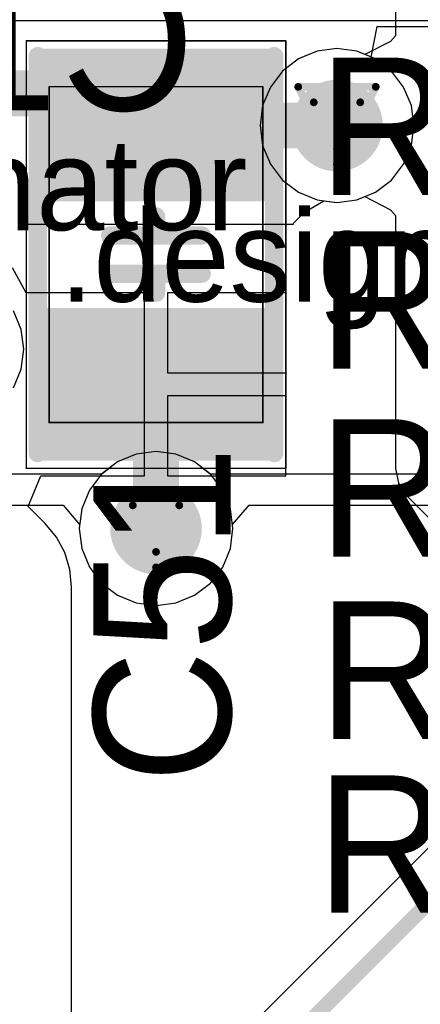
# Model space of a CAD drawing. Header units: millimetres. Extents: x 138 to 555, y 26 to 334.
# Tile 351 of 656: x 185.72 to 188.34, y 258.19 to 264.64. Entities that reach past the tile are written whole.
import ezdxf

# ---------------------------------------------------------------- set-up
doc = ezdxf.new("R2010")
doc.units = ezdxf.units.MM
for name, color, linetype in [('BottomLayer', 5, 'Continuous'), ('BottomOverlay', 54, 'Continuous'), ('DrillDrawing', 1, 'Continuous'), ('Mechanical20', 56, 'Continuous'), ('Mechanical27', 56, 'Continuous'), ('MidLayer1', 16, 'Continuous'), ('MidLayer2', 76, 'Continuous'), ('MidLayer3', 90, 'Continuous'), ('MidLayer4', 156, 'Continuous'), ('MultiLayer', 9, 'Continuous'), ('TopLayer', 1, 'Continuous'), ('TopOverlay', 2, 'Continuous'), ('TopPaste', 8, 'Continuous'), ('TopSolder', 216, 'Continuous'), ('ViaHoleLayer', 16, 'Continuous')]:
    doc.layers.add(name, color=color, linetype=linetype)

# ---------------------------------------------------------------- blocks, each defined once
blk = doc.blocks.new('C0805_898')
at = {"layer": 'Mechanical20', "const_width": 0.01}
for points in [[(-1.4, 0.85), (1.4, 0.85)], [(-1.4, 0.85), (-1.4, -0.85)], [(1.4, 0.85), (1.4, -0.85)], [(-1.4, -0.85), (1.4, -0.85)]]:
    blk.add_lwpolyline(points, dxfattribs=at)
at = {"layer": 'Mechanical20', "const_width": 0.005}
for points in [[(-1.4025, 0.85, 1), (-1.3975, 0.85, 1)], [(-1.4025, 0.85, 1), (-1.3975, 0.85, 1)], [(1.3975, 0.85, 1), (1.4025, 0.85, 1)], [(1.3975, 0.85, 1), (1.4025, 0.85, 1)], [(-1.4025, -0.85, 1), (-1.3975, -0.85, 1)], [(-1.4025, -0.85, 1), (-1.3975, -0.85, 1)], [(1.3975, -0.85, 1), (1.4025, -0.85, 1)], [(1.3975, -0.85, 1), (1.4025, -0.85, 1)]]:
    blk.add_lwpolyline(points, format="xyb", close=True, dxfattribs=at)
at = {"layer": 'Mechanical27', "const_width": 0.01}
for points in [[(-1.1, 0.7), (-1.1, -0.7)], [(-1.1, 0.7), (1.1, 0.7)], [(1.1, 0.7), (1.1, -0.7)], [(-1.1, -0.7), (1.1, -0.7)]]:
    blk.add_lwpolyline(points, dxfattribs=at)
at = {"layer": 'Mechanical27', "const_width": 0.005}
for points in [[(-1.1025, 0.7, 1), (-1.0975, 0.7, 1)], [(-1.1025, 0.7, 1), (-1.0975, 0.7, 1)], [(1.0975, 0.7, 1), (1.1025, 0.7, 1)], [(1.0975, 0.7, 1), (1.1025, 0.7, 1)], [(-1.1025, -0.7, 1), (-1.0975, -0.7, 1)], [(-1.1025, -0.7, 1), (-1.0975, -0.7, 1)], [(1.0975, -0.7, 1), (1.1025, -0.7, 1)], [(1.0975, -0.7, 1), (1.1025, -0.7, 1)]]:
    blk.add_lwpolyline(points, format="xyb", close=True, dxfattribs=at)
at = {"layer": 'TopLayer'}
for points in [[(-0.4, -0.7), (-0.4, 0.7), (-1.3, -0.7), (-1.3, 0.7)], [(1.3, -0.7), (1.3, 0.7), (0.4, -0.7), (0.4, 0.7)]]:
    blk.add_solid(points, dxfattribs=at)
at = {"layer": 'TopOverlay', "const_width": 0.12}
for points in [[(-1.3, 0.775), (1.3, 0.775)], [(-0.125, 0.3), (-0.125, -0.3)], [(0.125, 0.3), (0.125, -0.3)], [(-0.25, 0), (-0.15, 0)], [(0.15, 0), (0.25, 0)], [(-1.3, -0.775), (1.3, -0.775)]]:
    blk.add_lwpolyline(points, dxfattribs=at)
at = {"layer": 'TopOverlay', "const_width": 0.06}
for points in [[(-1.33, 0.775, 1), (-1.27, 0.775, 1)], [(1.27, 0.775, 1), (1.33, 0.775, 1)], [(-0.155, 0.3, 1), (-0.095, 0.3, 1)], [(0.095, 0.3, 1), (0.155, 0.3, 1)], [(-0.28, 0, 1), (-0.22, 0, 1)], [(-0.18, 0, 1), (-0.12, 0, 1)], [(0.12, 0, 1), (0.18, 0, 1)], [(0.22, 0, 1), (0.28, 0, 1)], [(-0.155, -0.3, 1), (-0.095, -0.3, 1)], [(0.095, -0.3, 1), (0.155, -0.3, 1)], [(-1.33, -0.775, 1), (-1.27, -0.775, 1)], [(1.27, -0.775, 1), (1.33, -0.775, 1)]]:
    blk.add_lwpolyline(points, format="xyb", close=True, dxfattribs=at)
at = {"layer": 'TopPaste'}
for points in [[(-0.4, -0.7), (-0.4, 0.7), (-1.3, -0.7), (-1.3, 0.7)], [(1.3, -0.7), (1.3, 0.7), (0.4, -0.7), (0.4, 0.7)]]:
    blk.add_solid(points, dxfattribs=at)
at = {"layer": 'TopSolder'}
for points in [[(-0.35, -0.75), (-0.35, 0.75), (-1.35, -0.75), (-1.35, 0.75)], [(1.35, -0.75), (1.35, 0.75), (0.35, -0.75), (0.35, 0.75)]]:
    blk.add_solid(points, dxfattribs=at)

msp = doc.modelspace()

# ---------------------------------------------------------------- linework, layer by layer
at = {"layer": 'BottomLayer'}
for p, q in [((188.18, 267.3045), (188.18, 264.5308)), ((188.18, 264.5308), (188.1478, 264.4933)), ((188.1478, 264.4933), (187.98, 264.4076)), ((187.667, 264.4292), (187.5454, 264.3788)), ((187.7975, 264.4464), (187.667, 264.4292)), ((187.928, 264.4292), (187.7975, 264.4464)), ((187.98, 264.4076), (187.928, 264.4292)), ((187.5454, 264.3788), (187.4409, 264.2987)), ((187.4409, 264.2987), (187.3608, 264.1942)), ((187.3608, 264.1942), (187.3104, 264.0726)), ((187.3104, 264.0726), (187.2932, 263.942)), ((187.2932, 263.942), (187.3104, 263.8115)), ((187.3104, 263.8115), (187.3608, 263.6899)), ((187.3608, 263.6899), (187.4409, 263.5854)), ((187.4409, 263.5854), (187.5454, 263.5053)), ((187.5454, 263.5053), (187.667, 263.4549)), ((187.667, 263.4549), (187.7975, 263.4377)), ((187.7975, 263.4377), (187.928, 263.4549)), ((187.928, 263.4549), (187.98, 263.4765)), ((187.98, 263.4765), (188.1478, 263.3908)), ((188.1478, 263.3908), (188.18, 263.3533)), ((188.18, 263.3533), (188.18, 261.6961)), ((188.18, 261.6961), (188.1995, 261.5986)), ((188.1995, 261.5986), (188.2547, 261.5159)), ((188.2547, 261.5159), (190.4689, 259.3016))]:
    msp.add_line(p, q, dxfattribs=at)
at = {"layer": 'BottomLayer', "const_width": 0.3}
for points in [[(187.6475, 263.942, 1), (187.9475, 263.942, 1)], [(186.4617, 261.3019, 1), (186.7617, 261.3019, 1)]]:
    msp.add_lwpolyline(points, format="xyb", close=True, dxfattribs=at)
at = {"layer": 'DrillDrawing', "const_width": 0.0508}
for points in [[(187.5435, 264.196), (188.0515, 264.196)], [(187.5435, 264.196), (187.7975, 263.688)], [(187.7975, 263.688), (188.0515, 264.196)], [(187.6451, 264.0944), (187.9499, 264.0944)], [(187.6451, 264.0944), (187.7975, 263.7896)], [(187.7975, 263.7896), (187.9499, 264.0944)], [(186.3577, 261.5559), (186.8657, 261.5559)], [(186.3577, 261.5559), (186.6117, 261.0479)], [(186.6117, 261.0479), (186.8657, 261.5559)], [(186.4593, 261.4543), (186.7641, 261.4543)], [(186.4593, 261.4543), (186.6117, 261.1495)], [(186.6117, 261.1495), (186.7641, 261.4543)]]:
    msp.add_lwpolyline(points, dxfattribs=at)
at = {"layer": 'DrillDrawing', "const_width": 0.0254}
for points in [[(187.5308, 264.196, 1), (187.5562, 264.196, 1)], [(187.5308, 264.196, 1), (187.5562, 264.196, 1)], [(188.0388, 264.196, 1), (188.0642, 264.196, 1)], [(188.0388, 264.196, 1), (188.0642, 264.196, 1)], [(187.6324, 264.0944, 1), (187.6578, 264.0944, 1)], [(187.6324, 264.0944, 1), (187.6578, 264.0944, 1)], [(187.9372, 264.0944, 1), (187.9626, 264.0944, 1)], [(187.9372, 264.0944, 1), (187.9626, 264.0944, 1)], [(187.7848, 263.7896, 1), (187.8102, 263.7896, 1)], [(187.7848, 263.7896, 1), (187.8102, 263.7896, 1)], [(187.7848, 263.688, 1), (187.8102, 263.688, 1)], [(187.7848, 263.688, 1), (187.8102, 263.688, 1)], [(186.345, 261.5559, 1), (186.3704, 261.5559, 1)], [(186.345, 261.5559, 1), (186.3704, 261.5559, 1)], [(186.853, 261.5559, 1), (186.8784, 261.5559, 1)], [(186.853, 261.5559, 1), (186.8784, 261.5559, 1)], [(186.4466, 261.4543, 1), (186.472, 261.4543, 1)], [(186.4466, 261.4543, 1), (186.472, 261.4543, 1)], [(186.7514, 261.4543, 1), (186.7768, 261.4543, 1)], [(186.7514, 261.4543, 1), (186.7768, 261.4543, 1)], [(186.599, 261.1495, 1), (186.6244, 261.1495, 1)], [(186.599, 261.1495, 1), (186.6244, 261.1495, 1)], [(186.599, 261.0479, 1), (186.6244, 261.0479, 1)], [(186.599, 261.0479, 1), (186.6244, 261.0479, 1)]]:
    msp.add_lwpolyline(points, format="xyb", close=True, dxfattribs=at)
at = {"layer": 'MidLayer1'}
for p, q in [((183.6792, 264.6302), (192.7376, 264.6302)), ((185.7291, 262.6069), (185.6787, 262.7286)), ((185.7463, 262.4764), (185.7291, 262.6069)), ((185.7291, 262.3459), (185.7463, 262.4764)), ((185.6787, 262.2243), (185.7291, 262.3459)), ((186.6117, 261.8062), (186.4812, 261.789)), ((186.7422, 261.789), (186.6117, 261.8062)), ((186.3595, 261.7386), (186.2551, 261.6585)), ((186.4812, 261.789), (186.3595, 261.7386)), ((186.8639, 261.7386), (186.7422, 261.789)), ((186.9683, 261.6585), (186.8639, 261.7386)), ((186.2551, 261.6585), (186.175, 261.5541)), ((187.0485, 261.5541), (186.9683, 261.6585)), ((186.175, 261.5541), (186.1246, 261.4324)), ((187.0988, 261.4324), (187.0485, 261.5541)), ((186.1246, 261.4324), (186.1074, 261.3019)), ((187.116, 261.3019), (187.0988, 261.4324)), ((186.1074, 261.3019), (186.1246, 261.1714)), ((187.0988, 261.1714), (187.116, 261.3019)), ((186.1246, 261.1714), (186.175, 261.0497)), ((187.0485, 261.0497), (187.0988, 261.1714)), ((186.175, 261.0497), (186.2551, 260.9453)), ((186.9683, 260.9453), (187.0485, 261.0497)), ((186.2551, 260.9453), (186.3595, 260.8651)), ((186.8639, 260.8651), (186.9683, 260.9453)), ((186.3595, 260.8651), (186.4812, 260.8148)), ((186.7422, 260.8148), (186.8639, 260.8651)), ((186.4812, 260.8148), (186.6117, 260.7976)), ((186.6117, 260.7976), (186.7422, 260.8148))]:
    msp.add_line(p, q, dxfattribs=at)
at = {"layer": 'MidLayer1', "const_width": 0.3}
for points in [[(187.6475, 263.942, 1), (187.9475, 263.942, 1)], [(186.4617, 261.3019, 1), (186.7617, 261.3019, 1)]]:
    msp.add_lwpolyline(points, format="xyb", close=True, dxfattribs=at)
at = {"layer": 'MidLayer2'}
for p, q in [((187.667, 264.4292), (187.5454, 264.3788)), ((187.7975, 264.4464), (187.667, 264.4292)), ((187.928, 264.4292), (187.7975, 264.4464)), ((188.0497, 264.3788), (187.928, 264.4292)), ((187.5454, 264.3788), (187.4409, 264.2987)), ((188.1541, 264.2987), (188.0497, 264.3788)), ((187.4409, 264.2987), (187.3608, 264.1942)), ((188.2343, 264.1942), (188.1541, 264.2987)), ((187.3608, 264.1942), (187.3104, 264.0726)), ((188.2846, 264.0726), (188.2343, 264.1942)), ((187.3104, 264.0726), (187.2932, 263.942)), ((188.3018, 263.942), (188.2846, 264.0726)), ((187.2932, 263.942), (187.3104, 263.8115)), ((188.2846, 263.8115), (188.3018, 263.942)), ((187.3104, 263.8115), (187.3608, 263.6899)), ((188.2343, 263.6899), (188.2846, 263.8115)), ((187.3608, 263.6899), (187.4409, 263.5854)), ((188.1541, 263.5854), (188.2343, 263.6899)), ((187.4409, 263.5854), (187.5454, 263.5053)), ((188.0497, 263.5053), (188.1541, 263.5854)), ((187.5454, 263.5053), (187.667, 263.4549)), ((187.928, 263.4549), (188.0497, 263.5053)), ((187.667, 263.4549), (187.7975, 263.4377)), ((187.7975, 263.4377), (187.928, 263.4549))]:
    msp.add_line(p, q, dxfattribs=at)
at = {"layer": 'MidLayer2', "const_width": 0.3}
for points in [[(187.6475, 263.942, 1), (187.9475, 263.942, 1)], [(186.4617, 261.3019, 1), (186.7617, 261.3019, 1)]]:
    msp.add_lwpolyline(points, format="xyb", close=True, dxfattribs=at)
at = {"layer": 'MidLayer3'}
for p, q in [((187.667, 264.4292), (187.5454, 264.3788)), ((187.7975, 264.4464), (187.667, 264.4292)), ((187.928, 264.4292), (187.7975, 264.4464)), ((188.0497, 264.3788), (187.928, 264.4292)), ((187.5454, 264.3788), (187.4409, 264.2987)), ((188.1541, 264.2987), (188.0497, 264.3788)), ((187.4409, 264.2987), (187.3608, 264.1942)), ((188.2343, 264.1942), (188.1541, 264.2987)), ((187.3608, 264.1942), (187.3104, 264.0726)), ((188.2846, 264.0726), (188.2343, 264.1942)), ((187.3104, 264.0726), (187.2932, 263.942)), ((188.3018, 263.942), (188.2846, 264.0726)), ((187.2932, 263.942), (187.3104, 263.8115)), ((188.2846, 263.8115), (188.3018, 263.942)), ((187.3104, 263.8115), (187.3608, 263.6899)), ((188.2343, 263.6899), (188.2846, 263.8115)), ((187.3608, 263.6899), (187.4409, 263.5854)), ((188.1541, 263.5854), (188.2343, 263.6899)), ((187.4409, 263.5854), (187.5454, 263.5053)), ((188.0497, 263.5053), (188.1541, 263.5854)), ((187.5454, 263.5053), (187.667, 263.4549)), ((187.928, 263.4549), (188.0497, 263.5053)), ((187.667, 263.4549), (187.7975, 263.4377)), ((187.7975, 263.4377), (187.928, 263.4549))]:
    msp.add_line(p, q, dxfattribs=at)
at = {"layer": 'MidLayer3', "const_width": 0.3}
for points in [[(187.6475, 263.942, 1), (187.9475, 263.942, 1)], [(186.4617, 261.3019, 1), (186.7617, 261.3019, 1)]]:
    msp.add_lwpolyline(points, format="xyb", close=True, dxfattribs=at)
at = {"layer": 'MidLayer4'}
for p, q in [((187.667, 264.4292), (187.5454, 264.3788)), ((187.7975, 264.4464), (187.667, 264.4292)), ((187.928, 264.4292), (187.7975, 264.4464)), ((188.0497, 264.3788), (187.928, 264.4292)), ((187.5454, 264.3788), (187.4409, 264.2987)), ((188.1541, 264.2987), (188.0497, 264.3788)), ((187.4409, 264.2987), (187.3608, 264.1942)), ((188.2343, 264.1942), (188.1541, 264.2987)), ((187.3608, 264.1942), (187.3104, 264.0726)), ((188.2846, 264.0726), (188.2343, 264.1942)), ((187.3104, 264.0726), (187.2932, 263.942)), ((188.3018, 263.942), (188.2846, 264.0726)), ((187.2932, 263.942), (187.3104, 263.8115)), ((188.2846, 263.8115), (188.3018, 263.942)), ((187.3104, 263.8115), (187.3608, 263.6899)), ((188.2343, 263.6899), (188.2846, 263.8115)), ((187.3608, 263.6899), (187.4409, 263.5854)), ((188.1541, 263.5854), (188.2343, 263.6899)), ((187.4409, 263.5854), (187.5454, 263.5053)), ((188.0497, 263.5053), (188.1541, 263.5854)), ((187.5454, 263.5053), (187.667, 263.4549)), ((187.928, 263.4549), (188.0497, 263.5053)), ((187.667, 263.4549), (187.7975, 263.4377)), ((187.7975, 263.4377), (187.928, 263.4549)), ((185.7291, 262.6069), (185.6787, 262.7286)), ((185.7463, 262.4764), (185.7291, 262.6069)), ((185.7291, 262.3459), (185.7463, 262.4764)), ((185.6787, 262.2243), (185.7291, 262.3459)), ((186.6117, 261.8062), (186.4812, 261.789)), ((186.7422, 261.789), (186.6117, 261.8062)), ((186.3595, 261.7386), (186.2561, 261.6593)), ((186.4812, 261.789), (186.3595, 261.7386)), ((186.8639, 261.7386), (186.7422, 261.789)), ((186.9673, 261.6593), (186.8639, 261.7386)), ((186.2561, 261.6593), (173.2346, 261.6593)), ((194.8742, 261.6593), (186.9673, 261.6593)), ((173.2346, 261.4554), (186.0023, 261.4554)), ((186.0023, 261.4554), (186.1109, 261.3284)), ((187.1125, 261.3284), (187.2211, 261.4554)), ((187.2211, 261.4554), (194.8742, 261.4554)), ((186.1109, 261.3284), (186.1074, 261.3019)), ((186.1074, 261.3019), (186.1246, 261.1714)), ((187.0988, 261.1714), (187.116, 261.3019)), ((187.116, 261.3019), (187.1125, 261.3284)), ((186.1246, 261.1714), (186.175, 261.0497)), ((187.0485, 261.0497), (187.0988, 261.1714)), ((186.175, 261.0497), (186.2551, 260.9453)), ((186.9683, 260.9453), (187.0485, 261.0497)), ((186.2551, 260.9453), (186.3595, 260.8651)), ((186.8639, 260.8651), (186.9683, 260.9453)), ((186.3595, 260.8651), (186.4812, 260.8148)), ((186.7422, 260.8148), (186.8639, 260.8651)), ((186.4812, 260.8148), (186.6117, 260.7976)), ((186.6117, 260.7976), (186.7422, 260.8148))]:
    msp.add_line(p, q, dxfattribs=at)
at = {"layer": 'MidLayer4', "const_width": 0.3}
for points in [[(187.6475, 263.942, 1), (187.9475, 263.942, 1)], [(186.4617, 261.3019, 1), (186.7617, 261.3019, 1)]]:
    msp.add_lwpolyline(points, format="xyb", close=True, dxfattribs=at)
at = {"layer": 'MultiLayer', "const_width": 0.3}
for points in [[(187.6475, 263.942, 1), (187.9475, 263.942, 1)], [(186.4617, 261.3019, 1), (186.7617, 261.3019, 1)]]:
    msp.add_lwpolyline(points, format="xyb", close=True, dxfattribs=at)
at = {"layer": 'TopLayer'}
for p, q in [((188.0203, 264.391), (188.0601, 264.591)), ((188.0601, 264.591), (188.5982, 264.591)), ((188.0497, 264.3788), (188.0203, 264.391)), ((188.1541, 264.2987), (188.0497, 264.3788)), ((188.2343, 264.1942), (188.1541, 264.2987)), ((188.2846, 264.0726), (188.2343, 264.1942)), ((188.3018, 263.942), (188.2846, 264.0726)), ((188.2846, 263.8115), (188.3018, 263.942)), ((188.2343, 263.6899), (188.2846, 263.8115)), ((188.1541, 263.5854), (188.2343, 263.6899)), ((188.0497, 263.5053), (188.1541, 263.5854)), ((187.928, 263.4549), (188.0497, 263.5053)), ((187.5845, 263.3741), (187.7117, 263.449)), ((187.7117, 263.449), (187.7975, 263.4377)), ((187.7975, 263.4377), (187.928, 263.4549)), ((187.5117, 263.3028), (187.5845, 263.3741)), ((185.7117, 263.2968), (185.8719, 263.2968)), ((185.8719, 263.2968), (187.5117, 263.2968)), ((187.5117, 263.2968), (187.5117, 263.3028)), ((185.7614, 262.8474), (185.6719, 263.0096)), ((185.8715, 262.8468), (185.7614, 262.8474)), ((186.5367, 262.8468), (185.8715, 262.8468)), ((186.5367, 262.2468), (186.5367, 262.8468)), ((187.4617, 262.8468), (186.6867, 262.8468)), ((186.6867, 262.8468), (186.6867, 262.3218)), ((187.4617, 262.3218), (187.4617, 262.8468)), ((186.6867, 262.3218), (187.4617, 262.3218)), ((186.5367, 261.6468), (186.5367, 262.2468)), ((187.4617, 262.1718), (186.6867, 262.1718)), ((186.6867, 262.1718), (186.6867, 261.6468)), ((187.4617, 261.6468), (187.4617, 262.1718)), ((185.7749, 261.4468), (185.8577, 261.6468)), ((185.8577, 261.6468), (186.5367, 261.6468)), ((186.6867, 261.6468), (187.4617, 261.6468)), ((190.7451, 261.5601), (186.8902, 257.7053)), ((185.8861, 261.3356), (185.7749, 261.4468)), ((185.9592, 261.2465), (185.8861, 261.3356)), ((186.0135, 261.1449), (185.9592, 261.2465)), ((186.047, 261.0346), (186.0135, 261.1449)), ((186.0583, 260.9199), (186.047, 261.0346)), ((186.0583, 244.5774), (186.0583, 260.9199))]:
    msp.add_line(p, q, dxfattribs=at)
for points, const_width in [([(185.2419, 264.1529), (186.4056, 264.1529)], 0.3), ([(186.4056, 264.1529), (186.6117, 263.9468)], 0.3), ([(186.6117, 263.9468), (186.6165, 263.942)], 0.3), ([(186.6165, 263.942), (187.7975, 263.942)], 0.3), ([(186.6117, 261.3019), (186.6117, 262.2468)], 0.3), ([(187.0705, 257.525), (191.5545, 262.0091)], 0.1)]:
    msp.add_lwpolyline(points, dxfattribs=dict(at, const_width=const_width))
for points, const_width in [([(186.3306, 264.1529, 1), (186.4806, 264.1529, 1)], 0.15), ([(186.3306, 264.1529, 1), (186.4806, 264.1529, 1)], 0.15), ([(187.6475, 263.942, 1), (187.9475, 263.942, 1)], 0.3), ([(186.5367, 263.9468, 1), (186.6867, 263.9468, 1)], 0.15), ([(186.5367, 263.9468, 1), (186.6867, 263.9468, 1)], 0.15), ([(186.5415, 263.942, 1), (186.6915, 263.942, 1)], 0.15), ([(186.5415, 263.942, 1), (186.6915, 263.942, 1)], 0.15), ([(187.7225, 263.942, 1), (187.8725, 263.942, 1)], 0.15), ([(186.5367, 262.2468, 1), (186.6867, 262.2468, 1)], 0.15), ([(186.4617, 261.3019, 1), (186.7617, 261.3019, 1)], 0.3), ([(186.5367, 261.3019, 1), (186.6867, 261.3019, 1)], 0.15)]:
    msp.add_lwpolyline(points, format="xyb", close=True, dxfattribs=dict(at, const_width=const_width))
at = {"layer": 'ViaHoleLayer', "const_width": 0.15}
for points in [[(187.7225, 263.942, 1), (187.8725, 263.942, 1)], [(186.5367, 261.3019, 1), (186.6867, 261.3019, 1)]]:
    msp.add_lwpolyline(points, format="xyb", close=True, dxfattribs=at)

# ---------------------------------------------------------------- block references
at = {"rotation": 90}
msp.add_blockref('C0805_898', (186.6117, 263.0968), dxfattribs=at)

# ---------------------------------------------------------------- texts
at = {"layer": 'BottomOverlay', "text_generation_flag": 2}
msp.add_text('C131', height=0.9, dxfattribs=at).set_placement((186.8646, 264.0418))
at = {"layer": 'Mechanical27'}
for p in [(183.2402, 263.2569), (185.9788, 262.7884)]:
    msp.add_text('.designator', height=0.599999, dxfattribs=at).set_placement(p)
at = {"layer": 'TopOverlay'}
for s, p in [('R57', (187.6739, 263.4875)), ('R60', (187.6739, 262.3489)), ('R63', (187.6739, 261.1184)), ('R66', (187.6739, 259.9247)), ('R70', (187.661, 258.7855))]:
    msp.add_text(s, height=0.9, dxfattribs=at).set_placement(p)
msp.add_text('C51', height=0.9, rotation=90, dxfattribs=at).set_placement((187.1013, 259.6342))

doc.saveas('drawing.dxf')
